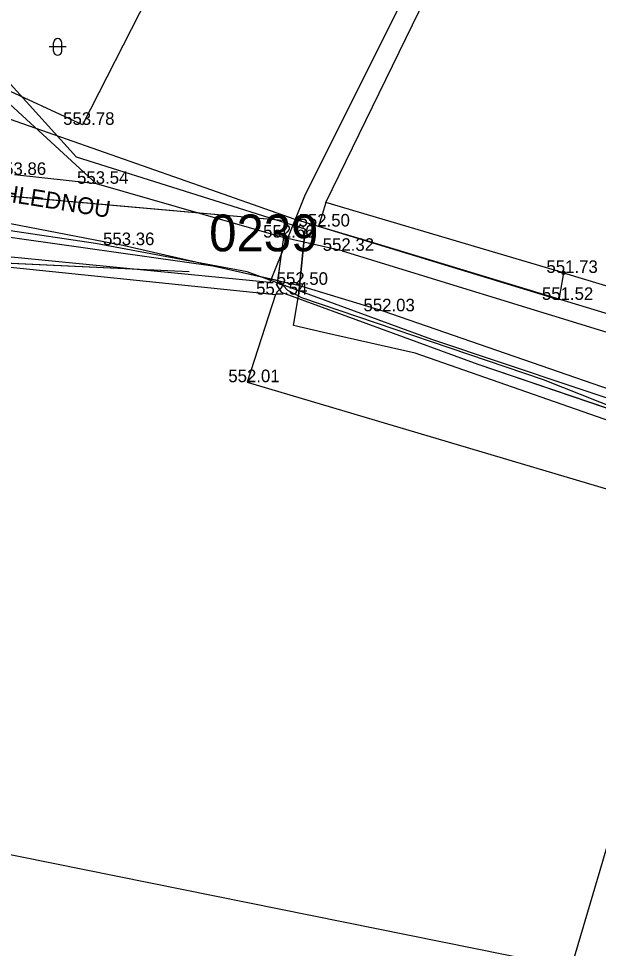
# Model space of a CAD drawing. Extents: x -669393 to -668650, y -1126925 to -1126294.
# Drawn here: x -668980.6 to -668946, y -1126531.9 to -1126476.4 of the extents above; entities that cross this region are included whole.
import ezdxf

# ---------------------------------------------------------------- set-up
doc = ezdxf.new("R2010")
doc.units = 0
for name, color, linetype in [('G_Bod_tecka', 7, 'Continuous'), ('G_Bod_vyska', 7, 'Continuous'), ('G_Breh_Teren', 7, 'Continuous'), ('G_Cesty_Schody', 7, 'Continuous'), ('G_Plochy_zpevnene', 7, 'Continuous'), ('G_Ploty', 7, 'Continuous'), ('G_Ploty_vstupy', 7, 'Continuous'), ('G_Popisy_Nazvy', 7, 'Continuous'), ('G_Site-Sloupy', 7, 'Continuous'), ('G_Z_CHRANICKA-TEPLOVOD_kotovane', 7, 'Continuous'), ('G_Z_ELsilove_nadz_kotovane', 7, 'Continuous'), ('G_Z_ELsilove_podz_kotovane', 7, 'Continuous'), ('G_Z_PLYNY_podz_geodeticky', 7, 'Continuous'), ('G_Z_SPOJE_podz_geodeticky', 7, 'Continuous'), ('G_Z_SPOJE_podz_kotovane', 7, 'Continuous'), ('G_Z_SPOJE_podz_priblizne', 7, 'Continuous'), ('G_Z_SPOJE_podz_zahozene', 7, 'Continuous'), ('G_Zelen-okraj', 7, 'Continuous'), ('G_Zelen-Znacky', 7, 'Continuous'), ('Vrstva 1', 7, 'Continuous'), ('Vrstva 11', 7, 'Continuous'), ('Vrstva 4', 7, 'Continuous'), ('Vrstva 62', 7, 'Continuous')]:
    doc.layers.add(name, color=color, linetype=linetype)

msp = doc.modelspace()

# ---------------------------------------------------------------- linework, layer by layer
at = {"layer": 'G_Bod_tecka'}
for p, q in [((-668976.78, -1126482.76), (-668976.78, -1126482.76)), ((-668975.95, -1126486.28), (-668975.95, -1126486.28)), ((-668962.69, -1126488.83), (-668962.69, -1126488.83)), ((-668964.8, -1126489.49), (-668964.8, -1126489.49)), ((-668974.38, -1126489.94), (-668974.38, -1126489.94)), ((-668961.27, -1126490.28), (-668961.27, -1126490.28)), ((-668948.04, -1126491.6), (-668948.04, -1126491.6)), ((-668964, -1126492.31), (-668964, -1126492.31)), ((-668965.26, -1126492.89), (-668965.26, -1126492.89)), ((-668948.32, -1126493.21), (-668948.32, -1126493.21)), ((-668958.82, -1126493.89), (-668958.82, -1126493.89)), ((-668966.95, -1126498.12), (-668966.95, -1126498.12))]:
    msp.add_line(p, q, dxfattribs=at)
at = {"layer": 'G_Breh_Teren'}
for p, q in [((-668967.55, -1126464.6), (-668976.78, -1126482.76)), ((-668976.78, -1126482.76), (-668982.89, -1126479.94))]:
    msp.add_line(p, q, dxfattribs=at)
at = {"layer": 'G_Cesty_Schody'}
msp.add_lwpolyline([(-668987.39, -1126472.25), (-668982.89, -1126479.94), (-668975.95, -1126486.28)], dxfattribs=at)
at = {"layer": 'G_Plochy_zpevnene'}
for p, q in [((-668975.95, -1126486.28), (-668980.85, -1126485.75)), ((-668964.8, -1126489.49), (-668975.95, -1126486.28)), ((-668961.27, -1126490.28), (-668964.8, -1126489.49)), ((-668974.38, -1126489.94), (-668964, -1126492.31)), ((-668961.27, -1126490.28), (-668925.14, -1126501.38))]:
    msp.add_line(p, q, dxfattribs=at)
for points in [[(-668993.73, -1126486.72), (-668989.48, -1126487.04), (-668974.38, -1126489.94)], [(-668932.63, -1126502.94), (-668958.82, -1126493.89), (-668964, -1126492.31)]]:
    msp.add_lwpolyline(points, dxfattribs=at)
at = {"layer": 'G_Ploty'}
for p, q in [((-668962.25, -1126487.4), (-668943.23, -1126448.44)), ((-668948.04, -1126491.6), (-668962.25, -1126487.4)), ((-668998.62, -1126489.45), (-668965.26, -1126492.89)), ((-668965.26, -1126492.89), (-668966.95, -1126498.12)), ((-668966.95, -1126498.12), (-668944.73, -1126504.7))]:
    msp.add_line(p, q, dxfattribs=at)
at = {"layer": 'G_Ploty_vstupy'}
msp.add_line((-668948.04, -1126491.6), (-668944.51, -1126492.66), dxfattribs=at)
at = {"layer": 'G_Site-Sloupy'}
for radius in [0.1, 0.0348]:
    msp.add_circle((-668948.04, -1126491.6), radius, dxfattribs=at)
at = {"layer": 'G_Z_CHRANICKA-TEPLOVOD_kotovane'}
msp.add_lwpolyline([(-668963.49, -1126488.98), (-668963.87, -1126492.97)], dxfattribs=at)
at = {"layer": 'G_Z_ELsilove_nadz_kotovane'}
for points in [[(-668947.579, -1126533.09), (-668939.07, -1126504.38)], [(-668947.579, -1126533.09), (-668982.508, -1126526.058), (-669027.842, -1126517.524), (-669063.798, -1126525.039), (-669116.134, -1126538.61), (-669151.93, -1126546.06), (-669151.59, -1126545.64)]]:
    msp.add_lwpolyline(points, dxfattribs=at)
at = {"layer": 'G_Z_ELsilove_podz_kotovane'}
msp.add_lwpolyline([(-669072.67, -1126506.76), (-669039.7, -1126498.47), (-669003.7, -1126489.96), (-668970.42, -1126491.51)], dxfattribs=at)
at = {"layer": 'G_Z_PLYNY_podz_geodeticky'}
msp.add_lwpolyline([(-668915.1, -1126503.98), (-668916.95, -1126503.34), (-668922.64, -1126500.94), (-668926.46, -1126499.78), (-668938.01, -1126496.28), (-668944.43, -1126494.34), (-668959.79, -1126489.68), (-668964.08, -1126488.41), (-668969.46, -1126486.53), (-668989, -1126479.68), (-668996.49, -1126481.32)], dxfattribs=at)
at = {"layer": 'G_Z_SPOJE_podz_geodeticky'}
for points in [[(-668954.5, -1126468.94), (-668956.68, -1126473.32), (-668963.52, -1126487.02), (-668965.6, -1126492.17), (-668998.75, -1126488.93), (-669012.65, -1126491.77), (-669018.78, -1126493.27), (-669035.34, -1126497.22), (-669051.6, -1126501.03), (-669100.76, -1126512.78), (-669114.65, -1126516.02), (-669131.97, -1126520.55), (-669160.13, -1126526.57), (-669163.02, -1126527.37)], [(-668931.13, -1126506.48), (-668932.61, -1126504.61), (-668935.84, -1126502.84), (-668943.19, -1126499.83), (-668955.91, -1126495.57), (-668966.94, -1126491.53), (-668976.02, -1126489.85), (-668992.49, -1126487.4), (-669001.9, -1126487.86), (-669011.05, -1126489.7), (-669013.63, -1126493.23), (-669014.26, -1126496.57), (-669014.93, -1126505.63), (-669015.26, -1126507.53), (-669015.5, -1126507.58)]]:
    msp.add_lwpolyline(points, dxfattribs=at)
at = {"layer": 'G_Z_SPOJE_podz_kotovane'}
for points in [[(-668964.18, -1126494.73), (-668963.87, -1126492.97), (-668963.49, -1126488.98), (-668977.14, -1126484.68), (-668984.47, -1126476.61), (-668985.64, -1126473.44), (-668986.13, -1126473.17), (-668998.77, -1126474.38), (-669001.12, -1126474.61), (-669015.3, -1126478.36), (-669033.98, -1126483.56), (-669053.22, -1126487.91), (-669089.92, -1126495.07), (-669104.26, -1126498.47), (-669118, -1126502.49)], [(-668931.13, -1126506.48), (-668932.61, -1126504.61), (-668935.84, -1126502.84), (-668943.19, -1126499.83), (-668955.91, -1126495.57), (-668966.94, -1126491.53), (-668976.02, -1126489.85), (-668992.49, -1126487.4), (-669001.9, -1126487.86), (-669011.05, -1126489.7), (-669013.63, -1126493.23), (-669014.26, -1126496.57), (-669014.93, -1126505.63), (-669015.26, -1126507.53), (-669015.5, -1126507.58)], [(-668932.96, -1126564.96), (-668932.91, -1126563.47), (-668934.5, -1126559.42), (-668934.29, -1126557.7), (-668928.08, -1126544.17), (-668918.61, -1126523.92), (-668919.46, -1126523.43), (-668929.74, -1126519.37), (-668931.69, -1126518.41), (-668930.74, -1126513.2), (-668929.53, -1126509.88), (-668929.28, -1126508.54), (-668930.09, -1126507.23), (-668935.77, -1126503.73), (-668940.29, -1126501.53), (-668949.23, -1126497.98), (-668963.68, -1126493.08), (-668964.51, -1126492.65), (-668965.05, -1126492.07), (-668969, -1126491.19), (-668982.26, -1126489.32)], [(-668938.93, -1126537.21), (-668934.92, -1126523.88), (-668930.16, -1126508.91), (-668930.64, -1126507.76), (-668937.79, -1126503.1), (-668945.22, -1126500.46), (-668956.9, -1126496.39), (-668962.39, -1126495.16), (-668964.18, -1126494.73)]]:
    msp.add_lwpolyline(points, dxfattribs=at)
at = {"layer": 'G_Z_SPOJE_podz_priblizne'}
for points in [[(-668954.5, -1126468.94), (-668956.68, -1126473.32), (-668963.52, -1126487.02), (-668965.6, -1126492.17), (-668998.75, -1126488.93), (-669012.65, -1126491.77), (-669018.78, -1126493.27), (-669035.34, -1126497.22), (-669051.6, -1126501.03), (-669100.76, -1126512.78), (-669114.65, -1126516.02), (-669131.97, -1126520.55), (-669160.13, -1126526.57), (-669163.02, -1126527.37)], [(-668931.13, -1126506.48), (-668932.61, -1126504.61), (-668935.84, -1126502.84), (-668943.19, -1126499.83), (-668955.91, -1126495.57), (-668966.94, -1126491.53), (-668976.02, -1126489.85), (-668992.49, -1126487.4), (-669001.9, -1126487.86), (-669011.05, -1126489.7), (-669013.63, -1126493.23), (-669014.26, -1126496.57), (-669014.93, -1126505.63), (-669015.26, -1126507.53), (-669015.5, -1126507.58)]]:
    msp.add_lwpolyline(points, dxfattribs=at)
at = {"layer": 'G_Z_SPOJE_podz_zahozene'}
for p, q in [((-668988.71, -1126486.33), (-668964.64, -1126488.47)), ((-668964.64, -1126488.47), (-668965.18, -1126492.34)), ((-668965.18, -1126492.34), (-668964.91, -1126492.75)), ((-668964.91, -1126492.75), (-668953.17, -1126497.04)), ((-668953.17, -1126497.04), (-668943.18, -1126500.44))]:
    msp.add_line(p, q, dxfattribs=at)
at = {"layer": 'G_Zelen-okraj'}
for p, q in [((-668962.25, -1126487.4), (-668962.69, -1126488.83)), ((-668948.32, -1126493.21), (-668962.69, -1126488.83)), ((-668948.04, -1126491.6), (-668948.32, -1126493.21))]:
    msp.add_line(p, q, dxfattribs=at)
at = {"layer": 'G_Zelen-Znacky'}
for p, q in [((-668978.52, -1126478.36), (-668978.52, -1126477.86)), ((-668978.02, -1126478.36), (-668978.02, -1126477.86)), ((-668977.77, -1126478.11), (-668978.77, -1126478.11))]:
    msp.add_line(p, q, dxfattribs=at)
for centre, start, end in [((-668978.27, -1126477.86), 0, 180), ((-668978.27, -1126478.36), 180, 0)]:
    msp.add_arc(centre, 0.25, start, end, dxfattribs=at)
at = {"layer": 'Vrstva 1'}
msp.add_line((-668970.42, -1126491.51), (-668970.42, -1126491.51), dxfattribs=at)
at = {"layer": 'Vrstva 11'}
msp.add_lwpolyline([(-669158.05, -1126523.476), (-669081.405, -1126505.472), (-669075.765, -1126504.577), (-669070.29, -1126503.55), (-669065.419, -1126502.297), (-669060.653, -1126500.848), (-669050.065, -1126497.814), (-669036.38, -1126493.893), (-669025.147, -1126490.674), (-669017.819, -1126488.951), (-669009.352, -1126486.961), (-668998.225, -1126485.721), (-668988.712, -1126486.333), (-668964.641, -1126488.467), (-668965.183, -1126492.339), (-668964.91, -1126492.753), (-668953.167, -1126497.038), (-668943.176, -1126500.435), (-668935.317, -1126503.821), (-668934.705, -1126502.904), (-668931.263, -1126505.201), (-668929.184, -1126506.851), (-668928.464, -1126509.545)], dxfattribs=at)
at = {"layer": 'Vrstva 62'}
msp.add_line((-669003.7, -1126489.96), (-668970.42, -1126491.51), dxfattribs=at)

# ---------------------------------------------------------------- texts
at = {"layer": 'G_Bod_vyska'}
for s, p in [('553.78', (-668977.944, -1126482.76)), ('553.86', (-668982.028, -1126485.75)), ('553.54', (-668977.114, -1126486.28)), ('552.50', (-668963.876, -1126488.83)), ('552.66', (-668965.992, -1126489.49)), ('553.36', (-668975.558, -1126489.94)), ('552.32', (-668962.434, -1126490.28)), ('551.73', (-668949.062, -1126491.6)), ('552.50', (-668965.186, -1126492.31)), ('552.54', (-668966.414, -1126492.89)), ('551.52', (-668949.332, -1126493.21)), ('552.03', (-668959.996, -1126493.89)), ('552.01', (-668968.074, -1126498.12))]:
    msp.add_text(s, height=0.75, dxfattribs=at).set_placement(p)
at = {"layer": 'G_Popisy_Nazvy'}
msp.add_text('POD ROZHLEDNOU', height=1, rotation=350.9146, dxfattribs=at).set_placement((-668987.678, -1126486.321))
at = {"layer": 'Vrstva 4'}
msp.add_text('0239', height=2.1939, dxfattribs=at).set_placement((-668969.217, -1126490.308))

doc.saveas('drawing.dxf')
